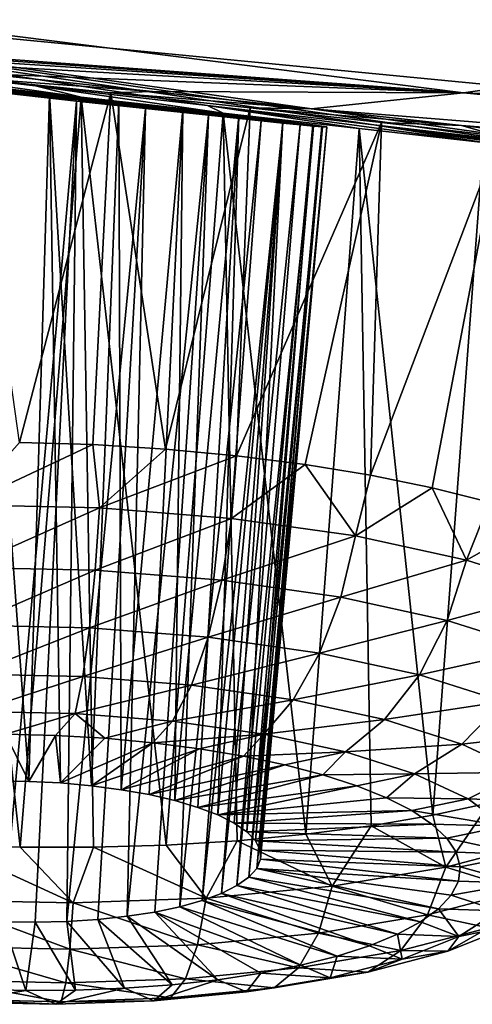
# Model space of a CAD drawing. Header units: metres. Extents: x -90 to 304, y -90 to 74.
# Tile 236 of 570: x 224.402 to 225.326, y -15.098 to -13.086. Entities that reach past the tile are written whole.
import ezdxf

# ---------------------------------------------------------------- set-up
doc = ezdxf.new("R2010")
doc.units = ezdxf.units.M
doc.layers.add('solid_21662050_350', color=7, linetype='CONTINUOUS')

msp = doc.modelspace()

# ---------------------------------------------------------------- linework, layer by layer
at = {"layer": 'solid_21662050_350'}
for points in [[(225.308044, -13.235925, 220.490326), (221.809875, -12.792906, 219.259796), (226.429947, -13.075294, 216.679214)], [(223.062576, -13.069957, 222.588028), (221.809875, -12.792906, 219.259796), (225.308044, -13.235925, 220.490326)], [(226.372314, -12.988833, 232.602402), (223.061905, -12.996708, 227.883102), (227.202087, -13.396964, 228.994858)], [(225.732529, -13.371514, 225.683502), (227.202087, -13.396964, 228.994858), (223.061905, -12.996708, 227.883102)], [(225.443024, -13.338017, 225.920074), (225.732529, -13.371514, 225.683502), (223.061905, -12.996708, 227.883102)], [(225.124741, -13.301054, 226.097458), (225.443024, -13.338017, 225.920074), (223.061905, -12.996708, 227.883102)], [(224.785339, -13.261789, 226.213486), (225.124741, -13.301054, 226.097458), (223.061905, -12.996708, 227.883102)], [(224.434067, -13.221513, 226.266693), (224.785339, -13.261789, 226.213486), (223.061905, -12.996708, 227.883102)], [(224.089584, -13.182553, 226.256363), (224.434067, -13.221513, 226.266693), (223.061905, -12.996708, 227.883102)], [(223.343338, -13.097369, 222.367966), (223.062576, -13.069957, 222.588028), (225.308044, -13.235925, 220.490326)], [(225.308044, -13.235925, 220.490326), (226.429947, -13.075294, 216.679214), (229.745911, -13.397975, 217.5755)], [(223.650833, -13.127811, 222.202148), (223.343338, -13.097369, 222.367966), (225.308044, -13.235925, 220.490326)], [(223.981567, -13.161159, 222.092224), (223.650833, -13.127811, 222.202148), (225.308044, -13.235925, 220.490326)], [(224.328964, -13.196937, 222.041), (223.981567, -13.161159, 222.092224), (225.308044, -13.235925, 220.490326)], [(224.462418, -13.239737, 223.386383), (224.101044, -13.206674, 224.581223), (223.986862, -13.194038, 224.491119)], [(224.462418, -13.239737, 223.386383), (223.986862, -13.194038, 224.491119), (224.317963, -13.224334, 223.397217)], [(224.527069, -13.244704, 225.624542), (224.434067, -13.221513, 226.266693), (224.089584, -13.182553, 226.256363)], [(224.527069, -13.244704, 225.624542), (224.089584, -13.182553, 226.256363), (224.235443, -13.212108, 225.626633)], [(224.296738, -13.205007, 222.473526), (224.328964, -13.196937, 222.041), (224.672913, -13.233241, 222.051773)], [(224.672913, -13.233241, 222.051773), (224.328964, -13.196937, 222.041), (225.308044, -13.235925, 220.490326)], [(224.101044, -13.206674, 224.581223), (224.603973, -13.255145, 223.411057), (224.232056, -13.221111, 224.639862)], [(224.462418, -13.239737, 223.386383), (224.603973, -13.255145, 223.411057), (224.101044, -13.206674, 224.581223)], [(224.235443, -13.212108, 225.626633), (224.252518, -14.772359, 225.040176), (224.402435, -14.777081, 225.04689)], [(224.527069, -13.244704, 225.624542), (224.235443, -13.212108, 225.626633), (224.402435, -14.777081, 225.04689)], [(224.296738, -13.205007, 222.473526), (224.672913, -13.233241, 222.051773), (224.587692, -13.235724, 222.471756)], [(224.296738, -13.205007, 222.473526), (224.587692, -13.235724, 222.471756), (224.401123, -13.949983, 222.299911)], [(224.735077, -13.269746, 223.469711), (224.232056, -13.221111, 224.639862), (224.603973, -13.255145, 223.411057)], [(224.373245, -13.236633, 224.664459), (224.232056, -13.221111, 224.639862), (224.735077, -13.269746, 223.469711)], [(224.317963, -13.224334, 223.397217), (224.354721, -14.641915, 223.069046), (224.42009, -14.64274, 223.067871)], [(224.462418, -13.239737, 223.386383), (224.317963, -13.224334, 223.397217), (224.42009, -14.64274, 223.067871)], [(224.373245, -13.236633, 224.664459), (224.517944, -13.252491, 224.653549), (224.368225, -14.929797, 224.024384)], [(224.373245, -13.236633, 224.664459), (224.735077, -13.269746, 223.469711), (224.517944, -13.252491, 224.653549)], [(224.587692, -13.235724, 222.471756), (224.551041, -13.954704, 222.306625), (224.401123, -13.949983, 222.299911)], [(224.816956, -13.277313, 225.563065), (224.785339, -13.261789, 226.213486), (224.434067, -13.221513, 226.266693)], [(224.816956, -13.277313, 225.563065), (224.434067, -13.221513, 226.266693), (224.527069, -13.244704, 225.624542)], [(224.587692, -13.235724, 222.471756), (224.69931, -13.963906, 222.328323), (224.551041, -13.954704, 222.306625)], [(224.587692, -13.235724, 222.471756), (224.672913, -13.233241, 222.051773), (224.996658, -13.268402, 222.12178)], [(224.587692, -13.235724, 222.471756), (224.996658, -13.268402, 222.12178), (224.872604, -13.266632, 222.528183)], [(224.587692, -13.235724, 222.471756), (224.872604, -13.266632, 222.528183), (224.69931, -13.963906, 222.328323)], [(224.996658, -13.268402, 222.12178), (224.672913, -13.233241, 222.051773), (225.308044, -13.235925, 220.490326)], [(224.996658, -13.268402, 222.12178), (225.308044, -13.235925, 220.490326), (228.899033, -13.583431, 221.455566)], [(228.899033, -13.583431, 221.455566), (225.308044, -13.235925, 220.490326), (229.745911, -13.397975, 217.5755)], [(224.517944, -13.252491, 224.653549), (224.433609, -14.930622, 224.023209), (224.368225, -14.929797, 224.024384)], [(224.527069, -13.244704, 225.624542), (224.402435, -14.777081, 225.04689), (224.552338, -14.777272, 225.038559)], [(224.462418, -13.239737, 223.386383), (224.42009, -14.64274, 223.067871), (224.485046, -14.646021, 223.074875)], [(224.517944, -13.252491, 224.653549), (224.498337, -14.928976, 224.01387), (224.433609, -14.930622, 224.023209)], [(224.462418, -13.239737, 223.386383), (224.548431, -14.651701, 223.089951), (224.603973, -13.255145, 223.411057)], [(224.462418, -13.239737, 223.386383), (224.485046, -14.646021, 223.074875), (224.548431, -14.651701, 223.089951)], [(224.517944, -13.252491, 224.653549), (224.658569, -13.26782, 224.606689), (224.498337, -14.928976, 224.01387)], [(224.517944, -13.252491, 224.653549), (224.735077, -13.269746, 223.469711), (224.848923, -13.282773, 223.559387)], [(224.517944, -13.252491, 224.653549), (224.848923, -13.282773, 223.559387), (224.658569, -13.26782, 224.606689)], [(224.527069, -13.244704, 225.624542), (224.552338, -14.777272, 225.038559), (224.700607, -14.772931, 225.015259)], [(224.816956, -13.277313, 225.563065), (224.527069, -13.244704, 225.624542), (224.700607, -14.772931, 225.015259)], [(224.609177, -14.659684, 223.112823), (224.603973, -13.255145, 223.411057), (224.548431, -14.651701, 223.089951)], [(224.735077, -13.269746, 223.469711), (224.603973, -13.255145, 223.411057), (224.609177, -14.659684, 223.112823)], [(224.658569, -13.26782, 224.606689), (224.561249, -14.92489, 223.996521), (224.498337, -14.928976, 224.01387)], [(224.658569, -13.26782, 224.606689), (224.621323, -14.918431, 223.971481), (224.561249, -14.92489, 223.996521)], [(224.735077, -13.269746, 223.469711), (224.609177, -14.659684, 223.112823), (224.666245, -14.669833, 223.143127)], [(224.658569, -13.26782, 224.606689), (224.787064, -13.281678, 224.525162), (224.621323, -14.918431, 223.971481)], [(224.658569, -13.26782, 224.606689), (224.848923, -13.282773, 223.559387), (224.93924, -13.293472, 223.675781)], [(224.658569, -13.26782, 224.606689), (224.93924, -13.293472, 223.675781), (224.787064, -13.281678, 224.525162)], [(224.735077, -13.269746, 223.469711), (224.666245, -14.669833, 223.143127), (224.718658, -14.681972, 223.180298)], [(224.69931, -13.963906, 222.328323), (224.872604, -13.266632, 222.528183), (224.84433, -13.977486, 222.364746)], [(224.816956, -13.277313, 225.563065), (224.700607, -14.772931, 225.015259), (224.845581, -14.764104, 224.977264)], [(224.848923, -13.282773, 223.559387), (224.735077, -13.269746, 223.469711), (224.718658, -14.681972, 223.180298)], [(225.348785, -13.337076, 225.2659), (225.124741, -13.301054, 226.097458), (224.785339, -13.261789, 226.213486)], [(225.09462, -13.308596, 225.442642), (224.785339, -13.261789, 226.213486), (224.816956, -13.277313, 225.563065)], [(225.348785, -13.337076, 225.2659), (224.785339, -13.261789, 226.213486), (225.09462, -13.308596, 225.442642)], [(224.816956, -13.277313, 225.563065), (224.845581, -14.764104, 224.977264), (224.985718, -14.750888, 224.924988)], [(225.09462, -13.308596, 225.442642), (224.816956, -13.277313, 225.563065), (224.985718, -14.750888, 224.924988)], [(225.140457, -13.296563, 222.640747), (224.84433, -13.977486, 222.364746), (224.872604, -13.266632, 222.528183)], [(224.872604, -13.266632, 222.528183), (224.996658, -13.268402, 222.12178), (225.303741, -13.302667, 222.244415)], [(225.140457, -13.296563, 222.640747), (224.872604, -13.266632, 222.528183), (225.303741, -13.302667, 222.244415)], [(225.303741, -13.302667, 222.244415), (224.996658, -13.268402, 222.12178), (228.899033, -13.583431, 221.455566)], [(224.787064, -13.281678, 224.525162), (224.677505, -14.909711, 223.939163), (224.621323, -14.918431, 223.971481)], [(224.787064, -13.281678, 224.525162), (224.728836, -14.89888, 223.900116), (224.677505, -14.909711, 223.939163)], [(224.848923, -13.282773, 223.559387), (224.718658, -14.681972, 223.180298), (224.765533, -14.6959, 223.223755)], [(224.787064, -13.281678, 224.525162), (224.89502, -13.293095, 224.412598), (224.728836, -14.89888, 223.900116)], [(224.89502, -13.293095, 224.412598), (224.77446, -14.886117, 223.854996), (224.728836, -14.89888, 223.900116)], [(224.848923, -13.282773, 223.559387), (224.765533, -14.6959, 223.223755), (224.80603, -14.711371, 223.27272)], [(224.89502, -13.293095, 224.412598), (224.938828, -13.297606, 224.346558), (224.77446, -14.886117, 223.854996)], [(224.938828, -13.297606, 224.346558), (224.813553, -14.871654, 223.804611), (224.77446, -14.886117, 223.854996)], [(224.787064, -13.281678, 224.525162), (224.93924, -13.293472, 223.675781), (225.00061, -13.30117, 223.813309)], [(224.787064, -13.281678, 224.525162), (225.00061, -13.30117, 223.813309), (225.019012, -13.303701, 223.887909)], [(224.787064, -13.281678, 224.525162), (225.019012, -13.303701, 223.887909), (224.89502, -13.293095, 224.412598)], [(224.93924, -13.293472, 223.675781), (224.848923, -13.282773, 223.559387), (224.80603, -14.711371, 223.27272)], [(224.93924, -13.293472, 223.675781), (224.80603, -14.711371, 223.27272), (224.839493, -14.728124, 223.326355)], [(224.938828, -13.297606, 224.346558), (224.974701, -13.301198, 224.27536), (224.813553, -14.871654, 223.804611)], [(224.93924, -13.293472, 223.675781), (224.839493, -14.728124, 223.326355), (224.865326, -14.745872, 223.383759)], [(225.140457, -13.296563, 222.640747), (224.984512, -13.995296, 222.415497), (224.84433, -13.977486, 222.364746)], [(225.00061, -13.30117, 223.813309), (224.93924, -13.293472, 223.675781), (224.865326, -14.745872, 223.383759)], [(224.89502, -13.293095, 224.412598), (225.019012, -13.303701, 223.887909), (225.02861, -13.305274, 223.965042)], [(224.89502, -13.293095, 224.412598), (225.02861, -13.305274, 223.965042), (224.938828, -13.297606, 224.346558)], [(224.938828, -13.297606, 224.346558), (225.02861, -13.305274, 223.965042), (225.029068, -13.30583, 224.043655)], [(224.938828, -13.297606, 224.346558), (225.029068, -13.30583, 224.043655), (224.974701, -13.301198, 224.27536)], [(225.140457, -13.296563, 222.640747), (225.118301, -14.017139, 222.480042), (224.984512, -13.995296, 222.415497)], [(225.140457, -13.296563, 222.640747), (225.380981, -13.324341, 222.804977), (225.118301, -14.017139, 222.480042)], [(225.140457, -13.296563, 222.640747), (225.303741, -13.302667, 222.244415), (225.380981, -13.324341, 222.804977)], [(224.974701, -13.301198, 224.27536), (224.84549, -14.855723, 223.749802), (224.813553, -14.871654, 223.804611)], [(224.974701, -13.301198, 224.27536), (225.001999, -13.303788, 224.200211), (224.84549, -14.855723, 223.749802)], [(225.001999, -13.303788, 224.200211), (224.86969, -14.838607, 223.691498), (224.84549, -14.855723, 223.749802)], [(225.00061, -13.30117, 223.813309), (224.865326, -14.745872, 223.383759), (224.883118, -14.764309, 223.443924)], [(225.001999, -13.303788, 224.200211), (225.020203, -13.305336, 224.122498), (224.86969, -14.838607, 223.691498)], [(225.020203, -13.305336, 224.122498), (224.885757, -14.820595, 223.630707), (224.86969, -14.838607, 223.691498)], [(225.019012, -13.303701, 223.887909), (225.00061, -13.30117, 223.813309), (224.883118, -14.764309, 223.443924)], [(225.019012, -13.303701, 223.887909), (224.883118, -14.764309, 223.443924), (224.892532, -14.783129, 223.505875)], [(225.020203, -13.305336, 224.122498), (225.029068, -13.30583, 224.043655), (224.885757, -14.820595, 223.630707)], [(225.029068, -13.30583, 224.043655), (224.893417, -14.801993, 223.568466), (224.885757, -14.820595, 223.630707)], [(225.02861, -13.305274, 223.965042), (225.019012, -13.303701, 223.887909), (224.892532, -14.783129, 223.505875)], [(225.02861, -13.305274, 223.965042), (224.892532, -14.783129, 223.505875), (224.893417, -14.801993, 223.568466)], [(225.029068, -13.30583, 224.043655), (225.02861, -13.305274, 223.965042), (224.893417, -14.801993, 223.568466)], [(224.974701, -13.301198, 224.27536), (225.029068, -13.30583, 224.043655), (225.020203, -13.305336, 224.122498)], [(224.974701, -13.301198, 224.27536), (225.020203, -13.305336, 224.122498), (225.001999, -13.303788, 224.200211)], [(225.09462, -13.308596, 225.442642), (224.985718, -14.750888, 224.924988), (225.119431, -14.733428, 224.858994)], [(225.09462, -13.308596, 225.442642), (225.119431, -14.733428, 224.858994), (225.2453, -14.711915, 224.780014)], [(225.348785, -13.337076, 225.2659), (225.09462, -13.308596, 225.442642), (225.2453, -14.711915, 224.780014)], [(225.741562, -13.379807, 224.768768), (225.443024, -13.338017, 225.920074), (225.124741, -13.301054, 226.097458)], [(225.46344, -13.3498, 225.15802), (225.124741, -13.301054, 226.097458), (225.348785, -13.337076, 225.2659)], [(225.567978, -13.361264, 225.038376), (225.124741, -13.301054, 226.097458), (225.46344, -13.3498, 225.15802)], [(225.661072, -13.371317, 224.908173), (225.124741, -13.301054, 226.097458), (225.567978, -13.361264, 225.038376)], [(225.741562, -13.379807, 224.768768), (225.124741, -13.301054, 226.097458), (225.661072, -13.371317, 224.908173)], [(225.594879, -13.336259, 222.427567), (225.303741, -13.302667, 222.244415), (228.899033, -13.583431, 221.455566)], [(225.380981, -13.324341, 222.804977), (225.303741, -13.302667, 222.244415), (225.594879, -13.336259, 222.427567)], [(225.380981, -13.324341, 222.804977), (225.244232, -14.042778, 222.557663), (225.118301, -14.017139, 222.480042)], [(225.380981, -13.324341, 222.804977), (225.360947, -14.071932, 222.647507), (225.244232, -14.042778, 222.557663)], [(225.348785, -13.337076, 225.2659), (225.2453, -14.711915, 224.780014), (225.361923, -14.686585, 224.688904)], [(224.288422, -14.077702, 222.292664), (224.401123, -13.949983, 222.299911), (224.551041, -13.954704, 222.306625)], [(224.564529, -14.08379, 222.296356), (224.288422, -14.077702, 222.292664), (224.551041, -13.954704, 222.306625)], [(224.564529, -14.08379, 222.296356), (224.551041, -13.954704, 222.306625), (224.69931, -13.963906, 222.328323)], [(224.564529, -14.08379, 222.296356), (224.69931, -13.963906, 222.328323), (224.84433, -13.977486, 222.364746)], [(224.564529, -14.08379, 222.296356), (224.84433, -13.977486, 222.364746), (224.834305, -14.105275, 222.351578)], [(224.834305, -14.105275, 222.351578), (224.84433, -13.977486, 222.364746), (224.984512, -13.995296, 222.415497)], [(225.087357, -14.141334, 222.456192), (224.834305, -14.105275, 222.351578), (224.984512, -13.995296, 222.415497)], [(225.087357, -14.141334, 222.456192), (224.984512, -13.995296, 222.415497), (225.118301, -14.017139, 222.480042)], [(225.087357, -14.141334, 222.456192), (225.118301, -14.017139, 222.480042), (225.244232, -14.042778, 222.557663)], [(225.313995, -14.190578, 222.606186), (225.087357, -14.141334, 222.456192), (225.244232, -14.042778, 222.557663)], [(225.313995, -14.190578, 222.606186), (225.244232, -14.042778, 222.557663), (225.360947, -14.071932, 222.647507)], [(224.290939, -14.205437, 222.313828), (224.288422, -14.077702, 222.292664), (224.564529, -14.08379, 222.296356)], [(225.313995, -14.190578, 222.606186), (225.360947, -14.071932, 222.647507), (225.467148, -14.10428, 222.748596)], [(224.290939, -14.205437, 222.313828), (224.564529, -14.08379, 222.296356), (224.555817, -14.211277, 222.317368)], [(224.555817, -14.211277, 222.317368), (224.564529, -14.08379, 222.296356), (224.834305, -14.105275, 222.351578)], [(224.555817, -14.211277, 222.317368), (224.834305, -14.105275, 222.351578), (224.814621, -14.23189, 222.370346)], [(224.814621, -14.23189, 222.370346), (224.834305, -14.105275, 222.351578), (225.087357, -14.141334, 222.456192)], [(225.505478, -14.251116, 222.795792), (225.313995, -14.190578, 222.606186), (225.467148, -14.10428, 222.748596)], [(225.057404, -14.266481, 222.470703), (224.814621, -14.23189, 222.370346), (225.087357, -14.141334, 222.456192)], [(225.057404, -14.266481, 222.470703), (225.087357, -14.141334, 222.456192), (225.313995, -14.190578, 222.606186)], [(225.057404, -14.266481, 222.470703), (225.313995, -14.190578, 222.606186), (225.274811, -14.313724, 222.614609)], [(225.274811, -14.313724, 222.614609), (225.313995, -14.190578, 222.606186), (225.505478, -14.251116, 222.795792)], [(224.290939, -14.205437, 222.313828), (224.555817, -14.211277, 222.317368), (224.295975, -14.323417, 222.366989)], [(224.555817, -14.211277, 222.317368), (224.544174, -14.328889, 222.370316), (224.295975, -14.323417, 222.366989)], [(224.555817, -14.211277, 222.317368), (224.814621, -14.23189, 222.370346), (224.544174, -14.328889, 222.370316)], [(224.544174, -14.328889, 222.370316), (224.814621, -14.23189, 222.370346), (224.786667, -14.348203, 222.419937)], [(225.057404, -14.266481, 222.470703), (224.786667, -14.348203, 222.419937), (224.814621, -14.23189, 222.370346)], [(225.274811, -14.313724, 222.614609), (225.505478, -14.251116, 222.795792), (225.458527, -14.371801, 222.796509)], [(225.057404, -14.266481, 222.470703), (225.01413, -14.380614, 222.513977), (224.786667, -14.348203, 222.419937)], [(225.057404, -14.266481, 222.470703), (225.274811, -14.313724, 222.614609), (225.01413, -14.380614, 222.513977)], [(224.295975, -14.323417, 222.366989), (224.544174, -14.328889, 222.370316), (224.303207, -14.423728, 222.448563)], [(225.274811, -14.313724, 222.614609), (225.21785, -14.42488, 222.648804), (225.01413, -14.380614, 222.513977)], [(225.274811, -14.313724, 222.614609), (225.458527, -14.371801, 222.796509), (225.21785, -14.42488, 222.648804)], [(224.544174, -14.328889, 222.370316), (224.53035, -14.428737, 222.451614), (224.303207, -14.423728, 222.448563)], [(224.544174, -14.328889, 222.370316), (224.786667, -14.348203, 222.419937), (224.53035, -14.428737, 222.451614)], [(224.53035, -14.428737, 222.451614), (224.786667, -14.348203, 222.419937), (224.752289, -14.446412, 222.49704)], [(225.01413, -14.380614, 222.513977), (224.752289, -14.446412, 222.49704), (224.786667, -14.348203, 222.419937)], [(225.01413, -14.380614, 222.513977), (224.960464, -14.476076, 222.583099), (224.752289, -14.446412, 222.49704)], [(225.01413, -14.380614, 222.513977), (225.21785, -14.42488, 222.648804), (224.960464, -14.476076, 222.583099)], [(225.458527, -14.371801, 222.796509), (225.389984, -14.479297, 222.819244), (225.21785, -14.42488, 222.648804)], [(224.303207, -14.423728, 222.448563), (224.53035, -14.428737, 222.451614), (224.312134, -14.49964, 222.553101)], [(225.21785, -14.42488, 222.648804), (225.146912, -14.516588, 222.706497), (224.960464, -14.476076, 222.583099)], [(225.21785, -14.42488, 222.648804), (225.389984, -14.479297, 222.819244), (225.146912, -14.516588, 222.706497)], [(224.53035, -14.428737, 222.451614), (224.515289, -14.504121, 222.555832), (224.312134, -14.49964, 222.553101)], [(224.53035, -14.428737, 222.451614), (224.752289, -14.446412, 222.49704), (224.515289, -14.504121, 222.555832)], [(224.515289, -14.504121, 222.555832), (224.752289, -14.446412, 222.49704), (224.713791, -14.519931, 222.596466)], [(224.960464, -14.476076, 222.583099), (224.713791, -14.519931, 222.596466), (224.752289, -14.446412, 222.49704)], [(224.960464, -14.476076, 222.583099), (224.900009, -14.546463, 222.673431), (224.713791, -14.519931, 222.596466)], [(224.960464, -14.476076, 222.583099), (225.146912, -14.516588, 222.706497), (224.900009, -14.546463, 222.673431)], [(225.389984, -14.479297, 222.819244), (225.304443, -14.566392, 222.862488), (225.146912, -14.516588, 222.706497)], [(225.389984, -14.479297, 222.819244), (225.523911, -14.541775, 223.018738), (225.304443, -14.566392, 222.862488)], [(224.312134, -14.49964, 222.553101), (224.515289, -14.504121, 222.555832), (224.372986, -14.546125, 222.670731)], [(224.515289, -14.504121, 222.555832), (224.474701, -14.548779, 222.673447), (224.372986, -14.546125, 222.670731)], [(224.515289, -14.504121, 222.555832), (224.575409, -14.554695, 222.687073), (224.474701, -14.548779, 222.673447)], [(224.515289, -14.504121, 222.555832), (224.713791, -14.519931, 222.596466), (224.575409, -14.554695, 222.687073)], [(224.575409, -14.554695, 222.687073), (224.713791, -14.519931, 222.596466), (224.673828, -14.563797, 222.711411)], [(224.713791, -14.519931, 222.596466), (224.900009, -14.546463, 222.673431), (224.673828, -14.563797, 222.711411)], [(225.146912, -14.516588, 222.706497), (225.066772, -14.582698, 222.783813), (224.900009, -14.546463, 222.673431)], [(225.146912, -14.516588, 222.706497), (225.304443, -14.566392, 222.862488), (225.066772, -14.582698, 222.783813)], [(224.372986, -14.546125, 222.670731), (224.42009, -14.64274, 223.067871), (224.354721, -14.641915, 223.069046)], [(224.474701, -14.548779, 222.673447), (224.42009, -14.64274, 223.067871), (224.372986, -14.546125, 222.670731)], [(225.523911, -14.541775, 223.018738), (225.427017, -14.623573, 223.045059), (225.304443, -14.566392, 222.862488)], [(224.474701, -14.548779, 222.673447), (224.485046, -14.646021, 223.074875), (224.42009, -14.64274, 223.067871)], [(224.575409, -14.554695, 222.687073), (224.485046, -14.646021, 223.074875), (224.474701, -14.548779, 222.673447)], [(224.575409, -14.554695, 222.687073), (224.673828, -14.563797, 222.711411), (224.485046, -14.646021, 223.074875)], [(224.673828, -14.563797, 222.711411), (224.548431, -14.651701, 223.089951), (224.485046, -14.646021, 223.074875)], [(224.673828, -14.563797, 222.711411), (224.768723, -14.575972, 222.74617), (224.548431, -14.651701, 223.089951)], [(224.900009, -14.546463, 222.673431), (224.768723, -14.575972, 222.74617), (224.673828, -14.563797, 222.711411)], [(224.900009, -14.546463, 222.673431), (224.858902, -14.591065, 222.790909), (224.768723, -14.575972, 222.74617)], [(224.900009, -14.546463, 222.673431), (225.066772, -14.582698, 222.783813), (224.858902, -14.591065, 222.790909)], [(224.768723, -14.575972, 222.74617), (224.609177, -14.659684, 223.112823), (224.548431, -14.651701, 223.089951)], [(224.768723, -14.575972, 222.74617), (224.858902, -14.591065, 222.790909), (224.609177, -14.659684, 223.112823)], [(225.066772, -14.582698, 222.783813), (224.943237, -14.608888, 222.845047), (224.858902, -14.591065, 222.790909)], [(225.066772, -14.582698, 222.783813), (225.020645, -14.629215, 222.907928), (224.943237, -14.608888, 222.845047)], [(225.066772, -14.582698, 222.783813), (225.207672, -14.627244, 222.923325), (225.020645, -14.629215, 222.907928)], [(225.304443, -14.566392, 222.862488), (225.207672, -14.627244, 222.923325), (225.066772, -14.582698, 222.783813)], [(225.304443, -14.566392, 222.862488), (225.427017, -14.623573, 223.045059), (225.207672, -14.627244, 222.923325)], [(224.858902, -14.591065, 222.790909), (224.666245, -14.669833, 223.143127), (224.609177, -14.659684, 223.112823)], [(224.858902, -14.591065, 222.790909), (224.943237, -14.608888, 222.845047), (224.666245, -14.669833, 223.143127)], [(224.943237, -14.608888, 222.845047), (224.718658, -14.681972, 223.180298), (224.666245, -14.669833, 223.143127)], [(224.943237, -14.608888, 222.845047), (225.020645, -14.629215, 222.907928), (224.718658, -14.681972, 223.180298)], [(225.427017, -14.623573, 223.045059), (225.317307, -14.678388, 223.086624), (225.207672, -14.627244, 222.923325)], [(225.427017, -14.623573, 223.045059), (225.509918, -14.685934, 223.247223), (225.317307, -14.678388, 223.086624)], [(225.020645, -14.629215, 222.907928), (224.765533, -14.6959, 223.223755), (224.718658, -14.681972, 223.180298)], [(225.020645, -14.629215, 222.907928), (225.090195, -14.651793, 222.97876), (224.765533, -14.6959, 223.223755)], [(225.207672, -14.627244, 222.923325), (225.090195, -14.651793, 222.97876), (225.020645, -14.629215, 222.907928)], [(225.207672, -14.627244, 222.923325), (225.15097, -14.676335, 223.056641), (225.090195, -14.651793, 222.97876)], [(225.207672, -14.627244, 222.923325), (225.317307, -14.678388, 223.086624), (225.15097, -14.676335, 223.056641)], [(225.090195, -14.651793, 222.97876), (224.80603, -14.711371, 223.27272), (224.765533, -14.6959, 223.223755)], [(225.090195, -14.651793, 222.97876), (225.15097, -14.676335, 223.056641), (224.80603, -14.711371, 223.27272)], [(225.15097, -14.676335, 223.056641), (225.202225, -14.702535, 223.140579), (224.80603, -14.711371, 223.27272)], [(225.317307, -14.678388, 223.086624), (225.202225, -14.702535, 223.140579), (225.15097, -14.676335, 223.056641)], [(225.317307, -14.678388, 223.086624), (225.391449, -14.734165, 223.267441), (225.202225, -14.702535, 223.140579)], [(225.272232, -14.817756, 224.691742), (225.361923, -14.686585, 224.688904), (225.2453, -14.711915, 224.780014)], [(225.272232, -14.817756, 224.691742), (225.471207, -14.765827, 224.507355), (225.361923, -14.686585, 224.688904)], [(225.509918, -14.685934, 223.247223), (225.391449, -14.734165, 223.267441), (225.317307, -14.678388, 223.086624)], [(225.202225, -14.702535, 223.140579), (224.839493, -14.728124, 223.326355), (224.80603, -14.711371, 223.27272)], [(225.202225, -14.702535, 223.140579), (225.243317, -14.730062, 223.229553), (224.839493, -14.728124, 223.326355)], [(225.391449, -14.734165, 223.267441), (225.243317, -14.730062, 223.229553), (225.202225, -14.702535, 223.140579)], [(225.272232, -14.817756, 224.691742), (225.2453, -14.711915, 224.780014), (225.119431, -14.733428, 224.858994)], [(225.243317, -14.730062, 223.229553), (224.865326, -14.745872, 223.383759), (224.839493, -14.728124, 223.326355)], [(225.243317, -14.730062, 223.229553), (225.273727, -14.758571, 223.322418), (224.865326, -14.745872, 223.383759)], [(225.273727, -14.758571, 223.322418), (224.883118, -14.764309, 223.443924), (224.865326, -14.745872, 223.383759)], [(225.039719, -14.856875, 224.835587), (225.119431, -14.733428, 224.858994), (224.985718, -14.750888, 224.924988)], [(225.039719, -14.856875, 224.835587), (225.272232, -14.817756, 224.691742), (225.119431, -14.733428, 224.858994)], [(225.391449, -14.734165, 223.267441), (225.273727, -14.758571, 223.322418), (225.243317, -14.730062, 223.229553)], [(225.391449, -14.734165, 223.267441), (225.427261, -14.792432, 223.458832), (225.273727, -14.758571, 223.322418)], [(224.782593, -14.881684, 224.933365), (224.845581, -14.764104, 224.977264), (224.700607, -14.772931, 225.015259)], [(224.782593, -14.881684, 224.933365), (225.039719, -14.856875, 224.835587), (224.845581, -14.764104, 224.977264)], [(225.039719, -14.856875, 224.835587), (224.985718, -14.750888, 224.924988), (224.845581, -14.764104, 224.977264)], [(225.273727, -14.758571, 223.322418), (225.29306, -14.787702, 223.418015), (224.883118, -14.764309, 223.443924)], [(225.29306, -14.787702, 223.418015), (224.892532, -14.783129, 223.505875), (224.883118, -14.764309, 223.443924)], [(225.425644, -14.86559, 224.438492), (225.471207, -14.765827, 224.507355), (225.272232, -14.817756, 224.691742)], [(225.427261, -14.792432, 223.458832), (225.29306, -14.787702, 223.418015), (225.273727, -14.758571, 223.322418)], [(224.234665, -14.885139, 224.977631), (224.510773, -14.891228, 224.981323), (224.252518, -14.772359, 225.040176)], [(224.510773, -14.891228, 224.981323), (224.402435, -14.777081, 225.04689), (224.252518, -14.772359, 225.040176)], [(224.510773, -14.891228, 224.981323), (224.552338, -14.777272, 225.038559), (224.402435, -14.777081, 225.04689)], [(224.510773, -14.891228, 224.981323), (224.782593, -14.881684, 224.933365), (224.552338, -14.777272, 225.038559)], [(224.782593, -14.881684, 224.933365), (224.700607, -14.772931, 225.015259), (224.552338, -14.777272, 225.038559)], [(225.301102, -14.817089, 223.515137), (224.893417, -14.801993, 223.568466), (224.892532, -14.783129, 223.505875)], [(225.29306, -14.787702, 223.418015), (225.301102, -14.817089, 223.515137), (224.892532, -14.783129, 223.505875)], [(225.297714, -14.846363, 223.612564), (224.885757, -14.820595, 223.630707), (224.893417, -14.801993, 223.568466)], [(225.301102, -14.817089, 223.515137), (225.297714, -14.846363, 223.612564), (224.893417, -14.801993, 223.568466)], [(225.427261, -14.792432, 223.458832), (225.301102, -14.817089, 223.515137), (225.29306, -14.787702, 223.418015)], [(225.427261, -14.792432, 223.458832), (225.42337, -14.850949, 223.653412), (225.301102, -14.817089, 223.515137)], [(225.25705, -14.903107, 223.803467), (224.86969, -14.838607, 223.691498), (224.885757, -14.820595, 223.630707)], [(225.282974, -14.875156, 223.709091), (225.25705, -14.903107, 223.803467), (224.885757, -14.820595, 223.630707)], [(225.297714, -14.846363, 223.612564), (225.282974, -14.875156, 223.709091), (224.885757, -14.820595, 223.630707)], [(225.234756, -14.915407, 224.615387), (225.272232, -14.817756, 224.691742), (225.039719, -14.856875, 224.835587)], [(225.425644, -14.86559, 224.438492), (225.272232, -14.817756, 224.691742), (225.234756, -14.915407, 224.615387)], [(225.42337, -14.850949, 223.653412), (225.297714, -14.846363, 223.612564), (225.301102, -14.817089, 223.515137)], [(225.220261, -14.929861, 223.894531), (224.84549, -14.855723, 223.749802), (224.86969, -14.838607, 223.691498)], [(225.25705, -14.903107, 223.803467), (225.220261, -14.929861, 223.894531), (224.86969, -14.838607, 223.691498)], [(225.42337, -14.850949, 223.653412), (225.282974, -14.875156, 223.709091), (225.297714, -14.846363, 223.612564)], [(225.011688, -14.952937, 224.753372), (225.039719, -14.856875, 224.835587), (224.782593, -14.881684, 224.933365)], [(225.17308, -14.955085, 223.981125), (224.813553, -14.871654, 223.804611), (224.84549, -14.855723, 223.749802)], [(225.220261, -14.929861, 223.894531), (225.17308, -14.955085, 223.981125), (224.84549, -14.855723, 223.749802)], [(225.234756, -14.915407, 224.615387), (225.039719, -14.856875, 224.835587), (225.011688, -14.952937, 224.753372)], [(225.425644, -14.86559, 224.438492), (225.234756, -14.915407, 224.615387), (225.359177, -14.941967, 224.357758)], [(225.42337, -14.850949, 223.653412), (225.379913, -14.907468, 223.843735), (225.282974, -14.875156, 223.709091)], [(224.504242, -14.985892, 224.893204), (224.510773, -14.891228, 224.981323), (224.234665, -14.885139, 224.977631)], [(224.504242, -14.985892, 224.893204), (224.234665, -14.885139, 224.977631), (224.239365, -14.980052, 224.889648)], [(224.76503, -14.976737, 224.847183), (224.782593, -14.881684, 224.933365), (224.510773, -14.891228, 224.981323)], [(225.050034, -14.999692, 224.136642), (224.728836, -14.89888, 223.900116), (224.77446, -14.886117, 223.854996)], [(225.011688, -14.952937, 224.753372), (224.782593, -14.881684, 224.933365), (224.76503, -14.976737, 224.847183)], [(225.116104, -14.978459, 224.06218), (224.77446, -14.886117, 223.854996), (224.813553, -14.871654, 223.804611)], [(225.116104, -14.978459, 224.06218), (225.050034, -14.999692, 224.136642), (224.77446, -14.886117, 223.854996)], [(225.17308, -14.955085, 223.981125), (225.116104, -14.978459, 224.06218), (224.813553, -14.871654, 223.804611)], [(225.379913, -14.907468, 223.843735), (225.25705, -14.903107, 223.803467), (225.282974, -14.875156, 223.709091)], [(224.76503, -14.976737, 224.847183), (224.510773, -14.891228, 224.981323), (224.504242, -14.985892, 224.893204)], [(224.975723, -15.018516, 224.203613), (224.677505, -14.909711, 223.939163), (224.728836, -14.89888, 223.900116)], [(225.050034, -14.999692, 224.136642), (224.975723, -15.018516, 224.203613), (224.728836, -14.89888, 223.900116)], [(225.298569, -14.959817, 224.022461), (225.220261, -14.929861, 223.894531), (225.25705, -14.903107, 223.803467)], [(225.379913, -14.907468, 223.843735), (225.298569, -14.959817, 224.022461), (225.25705, -14.903107, 223.803467)], [(225.406067, -14.938219, 224.091354), (225.298569, -14.959817, 224.022461), (225.379913, -14.907468, 223.843735)], [(224.615921, -15.065493, 224.381165), (224.498337, -14.928976, 224.01387), (224.561249, -14.92489, 223.996521)], [(224.713058, -15.05833, 224.351563), (224.561249, -14.92489, 223.996521), (224.621323, -14.918431, 223.971481)], [(224.713058, -15.05833, 224.351563), (224.615921, -15.065493, 224.381165), (224.561249, -14.92489, 223.996521)], [(224.806168, -15.048019, 224.311752), (224.621323, -14.918431, 223.971481), (224.677505, -14.909711, 223.939163)], [(224.806168, -15.048019, 224.311752), (224.713058, -15.05833, 224.351563), (224.621323, -14.918431, 223.971481)], [(224.894089, -15.034692, 224.262222), (224.806168, -15.048019, 224.311752), (224.677505, -14.909711, 223.939163)], [(224.975723, -15.018516, 224.203613), (224.894089, -15.034692, 224.262222), (224.677505, -14.909711, 223.939163)], [(225.234756, -14.915407, 224.615387), (225.011688, -14.952937, 224.753372), (225.180313, -14.988645, 224.523499)], [(225.234756, -14.915407, 224.615387), (225.180313, -14.988645, 224.523499), (225.359177, -14.941967, 224.357758)], [(224.414551, -15.070059, 224.408386), (224.31282, -15.067404, 224.405655), (224.368225, -14.929797, 224.024384)], [(224.414551, -15.070059, 224.408386), (224.368225, -14.929797, 224.024384), (224.433609, -14.930622, 224.023209)], [(224.516006, -15.069419, 224.400192), (224.414551, -15.070059, 224.408386), (224.433609, -14.930622, 224.023209)], [(224.516006, -15.069419, 224.400192), (224.433609, -14.930622, 224.023209), (224.498337, -14.928976, 224.01387)], [(224.615921, -15.065493, 224.381165), (224.516006, -15.069419, 224.400192), (224.498337, -14.928976, 224.01387)], [(225.298569, -14.959817, 224.022461), (225.17308, -14.955085, 223.981125), (225.220261, -14.929861, 223.894531)], [(225.359177, -14.941967, 224.357758), (225.180313, -14.988645, 224.523499), (225.27626, -14.989835, 224.270554)], [(225.406067, -14.938219, 224.091354), (225.27626, -14.989835, 224.270554), (225.298569, -14.959817, 224.022461)], [(225.359177, -14.941967, 224.357758), (225.27626, -14.989835, 224.270554), (225.406067, -14.938219, 224.091354)], [(225.011688, -14.952937, 224.753372), (224.76503, -14.976737, 224.847183), (224.971298, -15.023809, 224.652786)], [(225.011688, -14.952937, 224.753372), (224.971298, -15.023809, 224.652786), (225.180313, -14.988645, 224.523499)], [(225.182449, -15.005983, 224.182739), (225.116104, -14.978459, 224.06218), (225.17308, -14.955085, 223.981125)], [(225.298569, -14.959817, 224.022461), (225.182449, -15.005983, 224.182739), (225.17308, -14.955085, 223.981125)], [(225.27626, -14.989835, 224.270554), (225.182449, -15.005983, 224.182739), (225.298569, -14.959817, 224.022461)], [(224.239365, -14.980052, 224.889648), (224.24765, -15.049215, 224.780487), (224.495834, -15.054688, 224.783798)], [(224.504242, -14.985892, 224.893204), (224.239365, -14.980052, 224.889648), (224.495834, -15.054688, 224.783798)], [(224.504242, -14.985892, 224.893204), (224.495834, -15.054688, 224.783798), (224.740189, -15.046109, 224.740692)], [(224.76503, -14.976737, 224.847183), (224.504242, -14.985892, 224.893204), (224.740189, -15.046109, 224.740692)], [(224.76503, -14.976737, 224.847183), (224.740189, -15.046109, 224.740692), (224.971298, -15.023809, 224.652786)], [(225.180313, -14.988645, 224.523499), (224.971298, -15.023809, 224.652786), (225.112564, -15.032556, 224.422241)], [(225.182449, -15.005983, 224.182739), (225.050034, -14.999692, 224.136642), (225.116104, -14.978459, 224.06218)], [(225.180313, -14.988645, 224.523499), (225.112564, -15.032556, 224.422241), (225.27626, -14.989835, 224.270554)], [(225.036041, -15.044193, 224.31842), (224.975723, -15.018516, 224.203613), (225.050034, -14.999692, 224.136642)], [(225.182449, -15.005983, 224.182739), (225.036041, -15.044193, 224.31842), (225.050034, -14.999692, 224.136642)], [(225.112564, -15.032556, 224.422241), (225.036041, -15.044193, 224.31842), (225.182449, -15.005983, 224.182739)], [(225.27626, -14.989835, 224.270554), (225.112564, -15.032556, 224.422241), (225.182449, -15.005983, 224.182739)], [(224.971298, -15.023809, 224.652786), (224.740189, -15.046109, 224.740692), (224.921265, -15.064738, 224.540573)], [(225.036041, -15.044193, 224.31842), (224.894089, -15.034692, 224.262222), (224.975723, -15.018516, 224.203613)], [(224.971298, -15.023809, 224.652786), (224.921265, -15.064738, 224.540573), (225.112564, -15.032556, 224.422241)], [(224.740189, -15.046109, 224.740692), (224.495834, -15.054688, 224.783798), (224.709747, -15.085148, 224.621017)], [(224.675751, -15.091234, 224.496216), (224.713058, -15.05833, 224.351563), (224.806168, -15.048019, 224.311752)], [(224.864944, -15.072979, 224.424255), (224.675751, -15.091234, 224.496216), (224.806168, -15.048019, 224.311752)], [(224.740189, -15.046109, 224.740692), (224.709747, -15.085148, 224.621017), (224.921265, -15.064738, 224.540573)], [(224.864944, -15.072979, 224.424255), (224.806168, -15.048019, 224.311752), (224.894089, -15.034692, 224.262222)], [(225.036041, -15.044193, 224.31842), (224.864944, -15.072979, 224.424255), (224.894089, -15.034692, 224.262222)], [(224.921265, -15.064738, 224.540573), (224.864944, -15.072979, 224.424255), (225.036041, -15.044193, 224.31842)], [(225.112564, -15.032556, 224.422241), (224.921265, -15.064738, 224.540573), (225.036041, -15.044193, 224.31842)], [(224.24765, -15.049215, 224.780487), (224.258972, -15.087991, 224.65744), (224.486115, -15.092999, 224.660477)], [(224.495834, -15.054688, 224.783798), (224.24765, -15.049215, 224.780487), (224.486115, -15.092999, 224.660477)], [(224.272568, -15.093777, 224.528778), (224.31282, -15.067404, 224.405655), (224.414551, -15.070059, 224.408386)], [(224.475739, -15.098256, 224.531509), (224.516006, -15.069419, 224.400192), (224.615921, -15.065493, 224.381165)], [(224.675751, -15.091234, 224.496216), (224.475739, -15.098256, 224.531509), (224.615921, -15.065493, 224.381165)], [(224.495834, -15.054688, 224.783798), (224.486115, -15.092999, 224.660477), (224.709747, -15.085148, 224.621017)], [(224.675751, -15.091234, 224.496216), (224.615921, -15.065493, 224.381165), (224.713058, -15.05833, 224.351563)], [(224.921265, -15.064738, 224.540573), (224.709747, -15.085148, 224.621017), (224.864944, -15.072979, 224.424255)], [(224.258972, -15.087991, 224.65744), (224.272568, -15.093777, 224.528778), (224.475739, -15.098256, 224.531509)], [(224.486115, -15.092999, 224.660477), (224.258972, -15.087991, 224.65744), (224.475739, -15.098256, 224.531509)], [(224.475739, -15.098256, 224.531509), (224.272568, -15.093777, 224.528778), (224.414551, -15.070059, 224.408386)], [(224.475739, -15.098256, 224.531509), (224.414551, -15.070059, 224.408386), (224.516006, -15.069419, 224.400192)], [(224.709747, -15.085148, 224.621017), (224.486115, -15.092999, 224.660477), (224.675751, -15.091234, 224.496216)], [(224.709747, -15.085148, 224.621017), (224.675751, -15.091234, 224.496216), (224.864944, -15.072979, 224.424255)], [(224.486115, -15.092999, 224.660477), (224.475739, -15.098256, 224.531509), (224.675751, -15.091234, 224.496216)]]:
    msp.add_3dface(points, dxfattribs=at)

doc.saveas('drawing.dxf')
